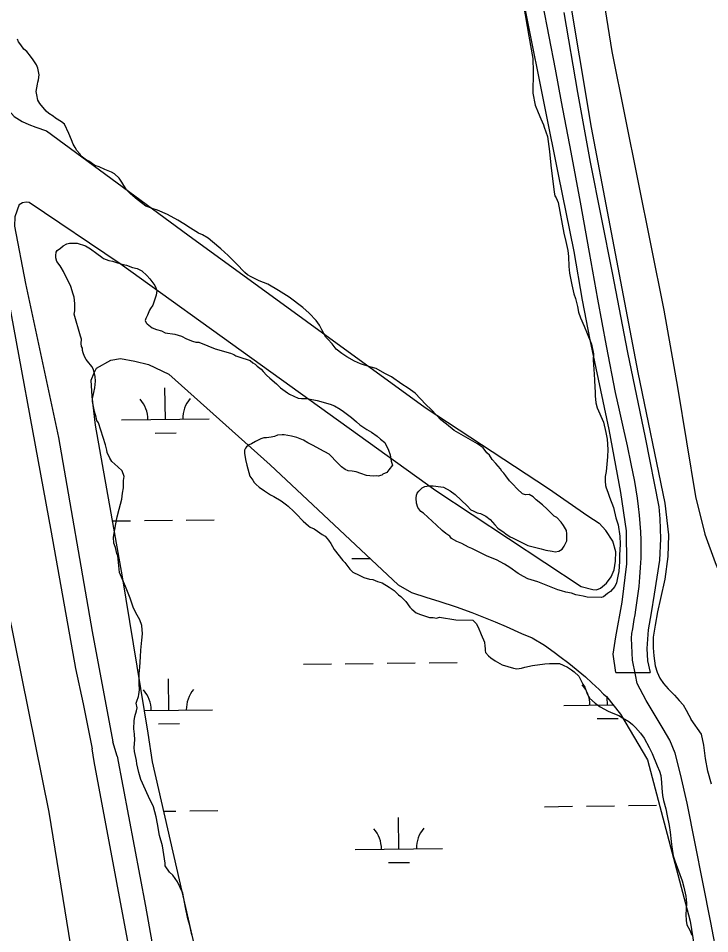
# Model space of a CAD drawing. Extents: x 3694830 to 3732949, y 415201 to 440970.
# Drawn here: x 3706385 to 3707176, y 428207 to 429254 of the extents above; entities that cross this region are included whole.
import ezdxf

# ---------------------------------------------------------------- set-up
doc = ezdxf.new("R2010")
doc.units = 0
for name, color, linetype in [('V-DTCH-CNTR', 7, 'Continuous'), ('V-LEVE-TOET', 7, 'Continuous'), ('V-SITE-VEGE', 7, 'Continuous'), ('V-TOPO-SHOR', 7, 'Continuous'), ('V-WETL-SWMP', 7, 'Continuous')]:
    doc.layers.add(name, color=color, linetype=linetype)

msp = doc.modelspace()

# ---------------------------------------------------------------- linework, layer by layer
at = {"layer": 'V-DTCH-CNTR'}
for points in [[(3707086.6, 428545.4), (3707087.3, 428550.7), (3707088.2, 428556.1), (3707089, 428561.5), (3707089.9, 428566.8), (3707090.8, 428572.2), (3707091.7, 428577.6), (3707092.6, 428583), (3707094.1, 428593.7), (3707095.4, 428604.5), (3707096.4, 428615.3), (3707097.2, 428626.1), (3707097.7, 428636.9), (3707097.9, 428647.7), (3707097.7, 428657.4), (3707097.3, 428667), (3707096.7, 428676.6), (3707095.8, 428686.2), (3707094.8, 428695.8), (3707093.6, 428705.3), (3707092.1, 428714.9), (3707090.5, 428724.4), (3707086.4, 428744.8), (3707082.2, 428765.3), (3707077.8, 428785.7), (3707073.1, 428806.1), (3707068.3, 428826.4), (3707058.2, 428879.7), (3707048.3, 428933.1), (3707038.6, 428986.5), (3707028.3, 429043.9), (3707017.6, 429101.4), (3707006.7, 429158.8), (3706999.7, 429196.2), (3706992.5, 429233.6), (3706985.2, 429271)], [(3706944.6, 425705.8), (3706921.5, 425766.3), (3706893.3, 425842.1), (3706874.3, 425901.8), (3706842.4, 426037.8), (3706797.7, 426284.6), (3706756.3, 426523.7), (3706714.7, 426747.5), (3706663.7, 427007.9), (3706611.6, 427270.7), (3706575.8, 427458.5), (3706533.6, 427679.4), (3706495.2, 427884.9), (3706458.9, 428108.6), (3706420.5, 428346.5), (3706373.7, 428578.6)], [(3707608.2, 425964.2), (3707591.8, 426007.5), (3707585.6, 426025.3), (3707576.5, 426077.2), (3707532.6, 426339.3), (3707477, 426643.4), (3707419.3, 426960.5), (3707364.6, 427248.6), (3707307.3, 427553.9), (3707241.6, 427884.7), (3707177.7, 428220.1), (3707150.5, 428356.5), (3707142.8, 428389.6), (3707136.8, 428413.9), (3707130.5, 428428.7), (3707123.1, 428441.8), (3707103.6, 428473.9), (3707093.4, 428493.5), (3707091.2, 428503.5), (3707087.9, 428520.1), (3707086.6, 428545.4)]]:
    msp.add_lwpolyline(points, dxfattribs=at)
at = {"layer": 'V-LEVE-TOET'}
msp.add_line((3707068.7, 428506.2), (3707108, 428506), dxfattribs=at)
for points in [[(3707068.7, 428506.2), (3707065.9, 428526.9), (3707068.8, 428546.8), (3707076.1, 428586.5), (3707081.6, 428630.5), (3707081, 428668.2), (3707074.5, 428712.1), (3707061.1, 428783.9), (3707039.6, 428886.7), (3707030.7, 428931.9), (3707021, 428987.5), (3707003.1, 429075.8), (3706988.1, 429151.7), (3706966.2, 429260), (3706941.9, 429401), (3706931.4, 429449.5), (3706918.4, 429520.9), (3706897.3, 429623.3), (3706876.2, 429737.8), (3706859.3, 429846.8), (3706842, 429972.5), (3706814.4, 430109.7), (3706790.9, 430244.1)], [(3707009.3, 429261.1), (3707025.1, 429169.4), (3707039.6, 429089.8), (3707064.8, 428963.3), (3707082.2, 428872), (3707102.5, 428775), (3707118, 428695.4), (3707119.1, 428681.7), (3707119.9, 428658.9), (3707118.9, 428634.4), (3707112.6, 428595.5), (3707109.2, 428574.4), (3707105.8, 428554.9), (3707104.4, 428533.4), (3707105.2, 428519.3), (3707108, 428506)]]:
    msp.add_lwpolyline(points, dxfattribs=at)
at = {"layer": 'V-SITE-VEGE'}
for points in [[(3706963.2, 429269.3), (3706969.4, 429234), (3706973.7, 429208.4), (3706974.4, 429193), (3706974, 429168.9), (3706976.7, 429154.9), (3706979.9, 429146.7), (3706983.2, 429139.4), (3706985.9, 429132.6), (3706986.9, 429129.7), (3706990.5, 429119), (3706993.1, 429102.1), (3706994.3, 429086.2), (3706998.1, 429055.3), (3706999, 429051.4), (3707000.4, 429049), (3707002.7, 429043.7), (3707009.4, 429008.4), (3707011.6, 428999.2), (3707013.9, 428988.6), (3707014.7, 428981.8), (3707015, 428970.3), (3707015.8, 428963), (3707018.5, 428949.5), (3707020.7, 428939.3), (3707022.6, 428934), (3707024.8, 428924.8), (3707026.2, 428918.1), (3707028.5, 428911.8), (3707032.6, 428902.1), (3707035.9, 428893.8), (3707041, 428881.7), (3707043.2, 428870.6)], [(3706416.9, 429148), (3706409.8, 429156.8), (3706407.5, 429160.7), (3706406.2, 429166.9), (3706405.7, 429170.8), (3706407.3, 429179), (3706407.4, 429181.4), (3706408.4, 429183.8), (3706408.9, 429189.5), (3706407.6, 429197.3), (3706405.8, 429201.1), (3706402, 429207), (3706399.2, 429210.9), (3706394.9, 429216.2), (3706391.6, 429219.2), (3706387.9, 429224.1), (3706385.5, 429227.5), (3706384.1, 429230.4)], [(3707011.6, 428654.4), (3707012.6, 428656.8), (3707012.7, 428664.5), (3707012.3, 428668.3), (3707009, 428674.2), (3707006.2, 428678.1), (3707001.5, 428683.4), (3706998.1, 428684.9), (3706990.1, 428692.8), (3706984.9, 428697.7), (3706977.7, 428703.6), (3706974.4, 428707), (3706969.7, 428709.5), (3706965.3, 428709.1), (3706962, 428710.6), (3706955.8, 428716), (3706951.1, 428721.4), (3706947.3, 428725.3), (3706943, 428731.1), (3706940.7, 428734.1), (3706938.3, 428736.5), (3706936.9, 428739), (3706931.7, 428745.3), (3706927.5, 428749.7), (3706924.2, 428754.6), (3706921.3, 428757.5), (3706917.1, 428762.9), (3706910.4, 428767.8), (3706883.7, 428782.7), (3706875.2, 428790.1), (3706868.5, 428795), (3706863.8, 428800.4), (3706857.6, 428806.8), (3706851.5, 428812.6), (3706839.2, 428825.4), (3706831.1, 428831.3), (3706823.9, 428835.7), (3706812, 428844.1), (3706804.4, 428848.1), (3706794.8, 428853.6), (3706787.2, 428855.6), (3706776.6, 428859.2), (3706769.9, 428862.2), (3706760.9, 428867.2), (3706755.2, 428871.1), (3706749, 428876), (3706744.3, 428881.9), (3706739.5, 428887.3), (3706737.2, 428889.7), (3706732.5, 428898), (3706729.7, 428903.3), (3706725.9, 428908.7), (3706717.9, 428917), (3706710.8, 428923.4), (3706695.1, 428935.2), (3706682.7, 428943.1), (3706670.8, 428950.1), (3706660.7, 428954.1), (3706651.6, 428958.6), (3706647.4, 428961.1), (3706644.5, 428963.5), (3706634.6, 428973.8), (3706625.1, 428983.1), (3706617, 428990.5), (3706607.5, 428998.8), (3706602.3, 429002.8), (3706596.1, 429006.7), (3706591.3, 429008.7), (3706582.3, 429014.2), (3706574.6, 429019.1), (3706567.5, 429023.6), (3706556, 429030), (3706544.6, 429035), (3706539.3, 429036.6), (3706533.5, 429038.6), (3706531.2, 429039.6), (3706521.2, 429047), (3706513.6, 429053.4), (3706508.8, 429058.3), (3706503.7, 429067), (3706500.4, 429071.4), (3706495.2, 429076.3), (3706491.8, 429078.3), (3706484.2, 429081.3), (3706477.5, 429084.3), (3706472.7, 429085.9), (3706466, 429090.8), (3706461.7, 429093.3), (3706457, 429096.7), (3706455.6, 429099.2), (3706452.3, 429103.1), (3706450.4, 429106.5), (3706448.1, 429110.4), (3706446.2, 429115.2), (3706443, 429122.5), (3706437.9, 429133.2), (3706434.5, 429136.1), (3706427.9, 429140.1), (3706425, 429142.5), (3706420.2, 429145.5), (3706416.9, 429148)], [(3706462.7, 428864), (3706460.8, 428867.4), (3706459.5, 428871.8), (3706458.5, 428874.2), (3706458.6, 428877.1), (3706457.6, 428879), (3706457.2, 428882.4), (3706457.3, 428887.2), (3706456.4, 428890.6), (3706449.1, 428915.8), (3706449.7, 428919.6), (3706449.8, 428927.8), (3706449.4, 428932.1), (3706449, 428935.5), (3706448.1, 428938.9), (3706445.3, 428947.6), (3706441.1, 428956.4), (3706438.8, 428960.7), (3706436.9, 428964.6), (3706434.1, 428969.5), (3706433.2, 428971.4), (3706429.4, 428976.3), (3706428, 428980.2), (3706428.1, 428983.1), (3706428.6, 428986.9), (3706429.6, 428988.8), (3706433.5, 428991.6), (3706436.5, 428994), (3706440.8, 428996.3), (3706443.7, 428997.2), (3706452.4, 428997.1), (3706462, 428994), (3706467.7, 428990.6), (3706474.9, 428985.2), (3706480.6, 428981.2), (3706482.5, 428979.7), (3706488.7, 428977.2), (3706493, 428976.7), (3706496.4, 428975.6), (3706503.5, 428973.1), (3706508.8, 428972.1), (3706516, 428969.5), (3706521.3, 428968), (3706526.5, 428965.5), (3706532.2, 428960.1), (3706535.5, 428956.2), (3706541.2, 428948.9), (3706542.6, 428946), (3706543.5, 428943.1), (3706542.9, 428937.8), (3706541.9, 428934.4), (3706540.9, 428932), (3706538.9, 428926.3), (3706536.4, 428922.5), (3706535.4, 428920.6), (3706532.9, 428914.8), (3706530.9, 428911), (3706530.4, 428908.6), (3706531.3, 428906.2), (3706532.7, 428904.7), (3706538.4, 428900.3), (3706543.2, 428898.3), (3706549, 428896.7), (3706553.3, 428894.7), (3706564.3, 428893.1), (3706572, 428890.6), (3706577.7, 428887.6), (3706584.4, 428885.1), (3706588.3, 428884), (3706591.6, 428884), (3706602.2, 428879.9), (3706610.3, 428876.4), (3706628, 428871.3), (3706631.8, 428869.8), (3706634.2, 428868.3), (3706637.6, 428867.3), (3706650.5, 428862.8), (3706653.4, 428860.3), (3706656.2, 428858.8), (3706658.6, 428856.4), (3706662.9, 428852.9), (3706665.2, 428850.5), (3706669, 428846.1), (3706672.8, 428842.6), (3706680.4, 428836.2), (3706685.1, 428831.8), (3706693.2, 428825.9), (3706695.6, 428824.4), (3706705.2, 428819.9), (3706709, 428819.4), (3706715.3, 428819.3), (3706727.3, 428817.1), (3706742.1, 428813), (3706746.9, 428811), (3706753.6, 428807.1), (3706757.4, 428804.6), (3706766.4, 428797.7), (3706772.1, 428792.8), (3706775.9, 428789.4), (3706784, 428783.9), (3706789.3, 428780.9)], [(3706583.6, 428206), (3706581.3, 428216.6), (3706579, 428224.4), (3706576.4, 428237.4), (3706573.3, 428253.8), (3706567.2, 428266.5), (3706562.1, 428274.2), (3706558.3, 428277.7), (3706553.1, 428285), (3706553.1, 428287.9), (3706550.1, 428307.7), (3706546.9, 428319.8), (3706544.3, 428332.8), (3706543, 428341), (3706539.8, 428352.6), (3706534.2, 428364.3), (3706525.4, 428383.7), (3706523.1, 428391.5), (3706520.9, 428401.6), (3706520.5, 428405.5), (3706518.2, 428415.6), (3706517.8, 428420.4), (3706518.4, 428429.1), (3706518.1, 428435.4), (3706517.2, 428441.7), (3706517.8, 428450.8), (3706518.4, 428455.6), (3706520.5, 428462.3), (3706521, 428465.7), (3706520.1, 428471), (3706520.6, 428473.4), (3706522.7, 428478.6), (3706523.2, 428481), (3706523.7, 428486.3), (3706523.4, 428493.1), (3706523.6, 428504.6), (3706524.2, 428512.3), (3706524.9, 428523.9), (3706525.5, 428531.6), (3706526.6, 428543.1), (3706527.2, 428550.3), (3706526.4, 428560), (3706524.1, 428566.3), (3706519.5, 428574.5), (3706516.7, 428580.8), (3706513, 428591), (3706507.9, 428604.6), (3706501, 428620.6), (3706498.9, 428639.4), (3706498, 428642.3), (3706496.2, 428649.1), (3706494.3, 428654), (3706493.9, 428660.7), (3706496.6, 428676.1), (3706498.2, 428684.2), (3706500.7, 428692.9), (3706503.8, 428704.4), (3706504.4, 428711.1), (3706505.5, 428717.3), (3706505.6, 428725.5), (3706506.2, 428730.3), (3706503.9, 428736.6), (3706499.2, 428741.5), (3706492, 428747.4), (3706489.7, 428751.3), (3706486.9, 428757.6), (3706486.5, 428760.5), (3706485.1, 428766.3), (3706476.9, 428791.5), (3706475, 428794.4), (3706474.1, 428798.3), (3706472.3, 428804.6), (3706470.1, 428816.2), (3706470.1, 428819.6), (3706471.7, 428826.3), (3706472.7, 428831.6), (3706473.4, 428839.3), (3706473, 428844.6), (3706471.2, 428852.8), (3706469.3, 428856.2), (3706467.9, 428858.1), (3706466, 428860.1), (3706462.7, 428864)], [(3707043.2, 428870.6), (3707043, 428863.4), (3707043.8, 428853.2), (3707044.6, 428840.7), (3707044.9, 428832), (3707045.3, 428827.2), (3707045.2, 428822.4), (3707046.1, 428814.7), (3707047.4, 428808.9), (3707054.9, 428792.4), (3707057.5, 428780.7), (3707058.9, 428773), (3707059.6, 428761), (3707059.5, 428752.8), (3707057.8, 428736), (3707056.7, 428730.2), (3707056.6, 428724.9), (3707057, 428720.1), (3707057.9, 428717.2), (3707059.8, 428712.3), (3707061.6, 428706.5), (3707066.2, 428694.9), (3707068.9, 428682.8), (3707071.7, 428675), (3707073.4, 428662), (3707073.7, 428652.8), (3707073, 428640.3), (3707072.9, 428633.1), (3707072.2, 428621.6), (3707071.7, 428618.2), (3707069.6, 428608.6), (3707067.6, 428604.3), (3707062.7, 428598.6), (3707059.2, 428596.3), (3707054.9, 428592.5), (3707052, 428592), (3707036.1, 428592.3), (3707031.3, 428593.4), (3707023.1, 428594.9), (3707018.3, 428596.9), (3707011.6, 428598), (3707006.8, 428599.5), (3707002.5, 428600.6), (3706979.5, 428609.6), (3706968, 428613.2), (3706963.3, 428615.7), (3706957, 428619.2), (3706947.5, 428626.1), (3706941.3, 428630), (3706932.3, 428635), (3706921.7, 428639), (3706917, 428641.5), (3706914.6, 428642.5), (3706904.1, 428648), (3706900.2, 428649.5), (3706892.6, 428653.5), (3706886.9, 428656), (3706880.7, 428659.5), (3706878.8, 428661.9), (3706874.5, 428664.9), (3706870.2, 428668.3), (3706863.6, 428674.7), (3706848.9, 428688.4), (3706845.6, 428690.4), (3706842.3, 428694.8), (3706840.9, 428699.6), (3706840.5, 428705.4), (3706840.6, 428708.8), (3706841.6, 428711.2), (3706843.5, 428713.6), (3706847.4, 428717.3), (3706850.4, 428718.7), (3706854.7, 428719.6), (3706860, 428719.5), (3706868.7, 428718.4), (3706871.5, 428717.9), (3706879.2, 428713.9), (3706884.9, 428709.5), (3706898.6, 428696.7), (3706902.9, 428692.3), (3706905.8, 428690.8), (3706910.1, 428688.8), (3706913.9, 428687.8), (3706920.1, 428684.8), (3706924.9, 428680.9), (3706930.5, 428675), (3706933.8, 428671.1), (3706941, 428666.2), (3706942.9, 428664.7), (3706948.1, 428661.2), (3706950.5, 428660.2), (3706956.7, 428657.2), (3706968.2, 428651.3), (3706983.5, 428647.6), (3706988.8, 428646.1), (3706996, 428645), (3706999.4, 428644), (3707003.7, 428644.9), (3707007.6, 428647.2), (3707009.6, 428650.6), (3707011.6, 428654.4)], [(3706789.3, 428780.9), (3706795.9, 428776.5), (3706799.7, 428773.1), (3706804.5, 428769.1), (3706808.7, 428760.4)], [(3706808.7, 428760.4), (3706810.5, 428755.1), (3706811.8, 428747.8), (3706813.2, 428743.4), (3706809.3, 428737.7), (3706806.8, 428734.9), (3706802.4, 428733), (3706801, 428731.6), (3706797.1, 428730.7), (3706794.7, 428731.2), (3706791.8, 428730.8), (3706787.5, 428730.9), (3706783.6, 428731.4), (3706776.9, 428733.5), (3706771.7, 428735.5), (3706767.3, 428736.5), (3706762.5, 428736.6), (3706759.2, 428738.1), (3706754.9, 428741.5), (3706750.6, 428745.5), (3706740.7, 428755.8), (3706730.2, 428761.7), (3706722.6, 428765.7), (3706716.3, 428768.7), (3706711.6, 428771.7), (3706703.9, 428774.7), (3706697.7, 428776.2), (3706689.5, 428777.8), (3706687.1, 428777.8), (3706681.8, 428777.5), (3706678.4, 428776.1), (3706674.6, 428775.2), (3706669.2, 428774.3), (3706665.9, 428774.4), (3706662.5, 428773.4), (3706656.7, 428770.2), (3706651.8, 428767.8), (3706649.4, 428766.4), (3706646.4, 428764.1), (3706645, 428762.7), (3706644, 428760.3), (3706643.9, 428756.9), (3706645.2, 428749.7), (3706646.6, 428743.4), (3706650.2, 428730.8), (3706653.5, 428725.9), (3706654.9, 428723.5), (3706657.3, 428721), (3706660.6, 428718.1), (3706666.8, 428713.7), (3706673.9, 428709.2), (3706677.7, 428707.2), (3706685.8, 428702.3), (3706692, 428697.8), (3706693.9, 428696.3), (3706700.6, 428690.4), (3706702.9, 428687.5), (3706711, 428679.2), (3706717.2, 428673.8), (3706719.1, 428672.3), (3706723.8, 428670.3), (3706727.6, 428667.8), (3706732.9, 428663.9), (3706736.2, 428661.9), (3706740, 428657.5), (3706742.8, 428653.6), (3706746.6, 428646.8), (3706756.5, 428634.1), (3706758.8, 428631.7), (3706764.5, 428624.3), (3706767.8, 428620.9), (3706775, 428617.4), (3706780.7, 428614.9), (3706786.9, 428612.9), (3706790.8, 428612.3), (3706796, 428610.3), (3706801.3, 428608.8), (3706809.4, 428603.8), (3706815.1, 428599.9), (3706820.3, 428595), (3706822.7, 428593), (3706828.4, 428587.1), (3706833.1, 428580.8), (3706835.5, 428578.4), (3706840.2, 428574.4), (3706845.5, 428572.4), (3706855.5, 428568.9), (3706859.9, 428568.8), (3706863.7, 428568.2), (3706867.1, 428569.2), (3706885.8, 428566.4), (3706905.1, 428566.1), (3706908.9, 428562.2), (3706911.2, 428557.8), (3706914.9, 428549.6), (3706918.6, 428540.8), (3706919, 428536), (3706919.5, 428533.6), (3706919.4, 428531.2), (3706919.9, 428528.8), (3706923.2, 428525.3)], [(3706923.2, 428525.3), (3706926, 428522.9), (3706930.8, 428519.4), (3706938.9, 428515), (3706945.1, 428512.9), (3706951.9, 428510.9), (3706955.7, 428510.3), (3706961, 428511.2), (3706964.9, 428512.1), (3706973.6, 428513.9), (3706987.6, 428516.1), (3706992.9, 428516.5), (3707004.4, 428516.3), (3707008.7, 428514.3), (3707013.5, 428512.3), (3707018.3, 428509.3), (3707021.1, 428506.8), (3707026.4, 428501.9), (3707031, 428492.7), (3707033.4, 428489.3), (3707035.7, 428483), (3707037.5, 428478.6), (3707038.9, 428476.7), (3707045.1, 428470.8), (3707050.8, 428466.8), (3707059.9, 428461.9), (3707065.6, 428459.4), (3707072.3, 428456.8), (3707076.6, 428454.4), (3707083.8, 428449.9), (3707088, 428446.5), (3707091.3, 428443), (3707097, 428436.7), (3707101.2, 428430.8), (3707106.8, 428420.1), (3707110.6, 428413.3), (3707116.1, 428399.3), (3707118.9, 428393.4), (3707120.3, 428388.1), (3707121.1, 428380.4), (3707121.5, 428373.7), (3707122.3, 428365.4), (3707123.2, 428359.7), (3707125.9, 428350), (3707127.7, 428342.2), (3707129.9, 428331.1), (3707131.2, 428323.4), (3707132, 428312.8), (3707132.9, 428306.5), (3707134.6, 428296.4), (3707136.4, 428290.6), (3707144.7, 428267.8), (3707146.5, 428260.5), (3707148.8, 428250.4), (3707149.6, 428242.7), (3707149.5, 428235.4), (3707148.9, 428229.2), (3707149.3, 428222.4), (3707150.1, 428217.6), (3707153.4, 428211.3), (3707155.7, 428205.5)]]:
    msp.add_lwpolyline(points, dxfattribs=at)
at = {"layer": 'V-TOPO-SHOR'}
for p, q in [((3706498.2, 428410.4), (3706493.2, 428426.7)), ((3706471.8, 428404.3), (3706469.7, 428418.6))]:
    msp.add_line(p, q, dxfattribs=at)
for points in [[(3706147.1, 430326.3), (3706181.2, 430139.5), (3706214.4, 429961.1), (3706237.9, 429831.7), (3706269.4, 429656.4), (3706299, 429489.9), (3706339.8, 429263.6), (3706354, 429189.7), (3706359.7, 429172.4), (3706365.4, 429161.2), (3706371.5, 429151.9), (3706380.6, 429142.1), (3706389.6, 429136.3), (3706397.3, 429133), (3706405.4, 429130), (3706417.4, 429125.6)], [(3706991.5, 429672.5), (3706987.9, 429665.3), (3706986.2, 429656.1), (3706988.6, 429640.7), (3707002.9, 429582.4), (3707018.8, 429488.9), (3707049.4, 429309.7), (3707064.4, 429216.5), (3707123.9, 428920.5), (3707139.5, 428832.4), (3707160, 428707.5), (3707170.8, 428664.4), (3707182.5, 428632), (3707196.6, 428597.7), (3707205.7, 428582), (3707214.9, 428568.7), (3707225.4, 428554.7), (3707236.8, 428541.4), (3707246.2, 428532.2), (3707259.5, 428521.1), (3707271.9, 428512.6), (3707286.7, 428504.8), (3707304.3, 428494.7), (3707317.5, 428486.8)], [(3707013, 429293.6), (3707040.7, 429129.6), (3707094.1, 428849.2), (3707124.8, 428699.8), (3707129.3, 428663.4), (3707128.2, 428638.7), (3707125.1, 428613), (3707119.9, 428590.8), (3707116.7, 428575.3), (3707114, 428560.3), (3707111.5, 428546.6), (3707111.5, 428534.4), (3707112.2, 428525.1), (3707114, 428513.7), (3707116, 428506.4), (3707119.1, 428499.4), (3707123.3, 428493.3), (3707128.7, 428487.3), (3707135.9, 428480.2), (3707141.3, 428474), (3707145.9, 428468.9), (3707149.5, 428463.1), (3707152.5, 428457.3), (3707155.1, 428452.2)], [(3706417.4, 429125.6), (3706579, 429006.6), (3706850.6, 428809.3), (3706991.9, 428716.4), (3707037, 428685.1), (3707049.9, 428676.9)], [(3706386.2, 429041.4), (3706381.1, 429027.1), (3706380.9, 429016.7), (3706393.4, 428951), (3706431.2, 428775), (3706469.6, 428553.1), (3706493.2, 428426.7)], [(3706386.2, 429041.4), (3706389.9, 429043.7), (3706394.1, 429044.5), (3706397.4, 429044.1), (3706501.8, 428973.7), (3706652.4, 428865.6), (3706863, 428714.4), (3707029.1, 428604.5), (3707042.5, 428600.9), (3707046.9, 428600.6), (3707051.2, 428602.4), (3707058.3, 428608.1), (3707063.5, 428615.4), (3707066.9, 428623.6), (3707068.3, 428633.3), (3707068.7, 428643.9), (3707065.4, 428656.2), (3707057.4, 428668.6), (3707049.9, 428676.9)], [(3706364.2, 428983.8), (3706422.6, 428666.5), (3706450.6, 428510.6), (3706459.2, 428470.4), (3706469.7, 428418.6)], [(3707178.5, 428378.5), (3707174, 428393.1), (3707171.3, 428407.6), (3707169.6, 428423), (3707166.9, 428435.7), (3707155.1, 428452.2)], [(3706983, 425736.3), (3706981.8, 425732.8), (3706979.4, 425731.1), (3706972, 425727.5), (3706961.8, 425734.3), (3706957.7, 425737.9), (3706927.2, 425883.2), (3706872.3, 426194.3), (3706808, 426575), (3706743.8, 426923.9), (3706674.2, 427301.7), (3706598.4, 427716.2), (3706524, 428127.6), (3706471.8, 428404.3)], [(3706498.2, 428410.4), (3706530.6, 428238.8), (3706604.9, 427819.6), (3706673.7, 427463), (3706734.6, 427125.3), (3706819.4, 426636), (3706929.4, 426026.8), (3706983, 425736.3)]]:
    msp.add_lwpolyline(points, dxfattribs=at)
at = {"layer": 'V-WETL-SWMP'}
for p, q in [((3706553.4, 428795.6), (3706553, 428831.6)), ((3706503.4, 428795), (3706603.4, 428796.2)), ((3706541.6, 428780), (3706565.6, 428780.3)), ((3706492.9, 428679.4), (3706513.4, 428679.7)), ((3706529.4, 428679.9), (3706561.4, 428680.2)), ((3706577.4, 428680.4), (3706609.4, 428680.8)), ((3706766.8, 428636.3), (3706787.7, 428636.5)), ((3706807.3, 428516.7), (3706839.3, 428517.1)), ((3706855.3, 428517.2), (3706887.3, 428517.6)), ((3706711.4, 428515.5), (3706743.4, 428515.9)), ((3706759.3, 428516.1), (3706791.3, 428516.5)), ((3706557.4, 428462.9), (3706557, 428498.9)), ((3707059.2, 428468.9), (3707059.1, 428477.3)), ((3707009.2, 428468.3), (3707065.7, 428469)), ((3706529.5, 428462.6), (3706607.4, 428463.5)), ((3706545.6, 428447.4), (3706569.6, 428447.7)), ((3707047.4, 428453.4), (3707071.4, 428453.6)), ((3706987.2, 428352.6), (3707019.2, 428353)), ((3707035.2, 428353.2), (3707067.2, 428353.6)), ((3707083.2, 428353.8), (3707115.2, 428354.2)), ((3706551.5, 428347.4), (3706565.4, 428347.6)), ((3706581.3, 428347.8), (3706613.3, 428348.2)), ((3706820.7, 428304.2), (3706820.3, 428340.2)), ((3706770.7, 428303.6), (3706870.7, 428304.8)), ((3706808.9, 428288.6), (3706832.9, 428288.9))]:
    msp.add_line(p, q, dxfattribs=at)
msp.add_lwpolyline([(3706607.8, 428102.4), (3706538.6, 428403.8), (3706533.9, 428436.5), (3706504.2, 428615.6), (3706473.6, 428788.9), (3706469.6, 428821.9), (3706468.7, 428840.6), (3706471.9, 428849), (3706474.8, 428854.3), (3706491, 428863.2), (3706502, 428865.1), (3706518.6, 428862.3), (3706534.1, 428858.5), (3706557.4, 428847.3), (3706673.5, 428743.6), (3706819.9, 428606.4), (3706835, 428597.5), (3706852.6, 428591.9), (3706866.5, 428587.5), (3706886.3, 428581.2), (3706904.1, 428574.6), (3706917.5, 428569.5), (3706930.6, 428563.9), (3706943.5, 428558.6), (3706961.1, 428550.8), (3706973.1, 428545.9), (3706987.4, 428537.4), (3706998.3, 428529.5), (3707004.8, 428524.5), (3707015, 428516.9), (3707034.1, 428501.3), (3707041.5, 428494.2), (3707049.7, 428486.5), (3707054.8, 428481.4), (3707058, 428478.8), (3707074.1, 428458.5), (3707105, 428406.2), (3707153.8, 428221.7), (3707174, 428095.3)], dxfattribs=at)
for centre, start, end in [((3706498.2, 428795.4), 359.9115, 41.4552), ((3706608.6, 428796.7), 139.9115, 181.4552), ((3706502.1, 428462.8), 359.9115, 41.4552), ((3706612.6, 428464.1), 139.9115, 181.4552), ((3707004, 428468.7), 359.9115, 41.4552), ((3706765.5, 428304), 359.9115, 41.4552), ((3706876, 428305.3), 139.9115, 181.4552)]:
    msp.add_arc(centre, 35.2, start, end, dxfattribs=at)

doc.saveas('drawing.dxf')
